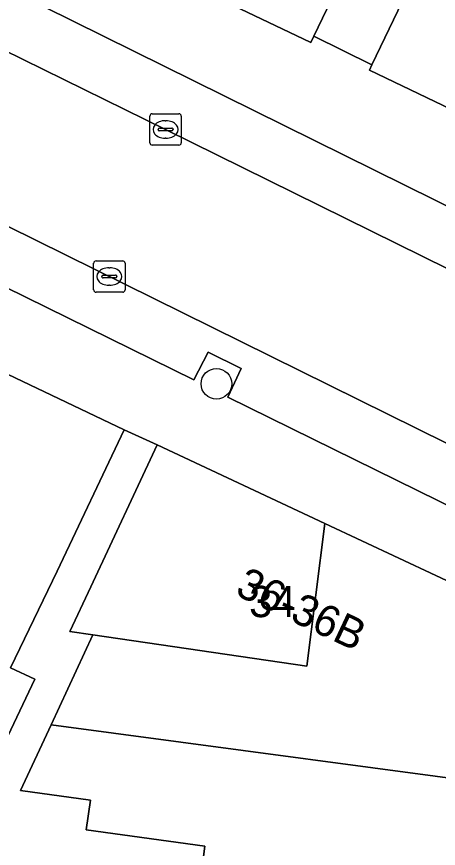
# Model space of a CAD drawing. Extents: x 160349 to 161355, y 381727 to 382854.
# Drawn here: x 160856.27 to 160869.73, y 382427.71 to 382454.27 of the extents above; entities that cross this region are included whole.
import ezdxf

# ---------------------------------------------------------------- set-up
doc = ezdxf.new("R2010")
doc.units = 0
for name, color, linetype in [('IMGEO_Boom', 7, 'Continuous'), ('IMGEO_Erf', 7, 'Continuous'), ('IMGEO_Kolk', 7, 'Continuous'), ('IMGEO_Pand', 7, 'Continuous'), ('IMGEO_Pand_nummerreeks', 7, 'Continuous'), ('IMGEO_Parkeervlak_open', 7, 'Continuous'), ('IMGEO_Rijbaan_lokaal_open', 7, 'Continuous'), ('IMGEO_Voetpad_open', 7, 'Continuous')]:
    doc.layers.add(name, color=color, linetype=linetype)

msp = doc.modelspace()

# ---------------------------------------------------------------- linework, layer by layer
at = {"layer": 'IMGEO_Boom'}
msp.add_circle((160862.647, 382442.544), 0.489, dxfattribs=at)
at = {"layer": 'IMGEO_Erf'}
msp.add_lwpolyline([(160874.364, 382464.465), (160866.733, 382465.321), (160865.865, 382465.418), (160864.99, 382465.516), (160862.284, 382460.213), (160865.699, 382458.578), (160867.671, 382457.634), (160865.758, 382453.643), (160867.614, 382452.725), (160869.696, 382457.068), (160869.926, 382457.547), (160870.032, 382457.769), (160867.753, 382458.546), (160868.033, 382461.075), (160873.915, 382460.422)], close=True, dxfattribs=at)
msp.add_lwpolyline([(160861.935, 382425.121), (160862.273, 382427.785), (160858.489, 382428.298), (160858.62, 382429.248), (160856.39, 382429.554), (160857.365, 382431.653), (160858.701, 382434.532), (160857.968, 382434.64), (160858.635, 382436.064), (160860.757, 382440.591), (160859.705, 382441.072), (160857.557, 382436.557), (160856.069, 382433.471), (160856.844, 382433.112), (160855.018, 382429.271), (160850.819, 382431.268), (160849.014, 382427.472)], dxfattribs=at)
at = {"layer": 'IMGEO_Kolk'}
for p, q in [((160860.522, 382450.24), (160860.522, 382451.092)), ((160860.597, 382451.166), (160861.449, 382451.166)), ((160861.523, 382451.092), (160861.523, 382450.24)), ((160861.01, 382450.946), (160861.035, 382450.946)), ((160860.781, 382450.66), (160860.781, 382450.672)), ((160861.219, 382450.623), (160860.821, 382450.623)), ((160860.824, 382450.709), (160861.222, 382450.709)), ((160861.265, 382450.672), (160861.265, 382450.66)), ((160861.033, 382450.386), (160861.008, 382450.386)), ((160861.449, 382450.166), (160860.597, 382450.166)), ((160858.726, 382445.544), (160858.726, 382446.396)), ((160858.801, 382446.47), (160859.653, 382446.47)), ((160859.727, 382446.396), (160859.727, 382445.544)), ((160859.214, 382446.25), (160859.239, 382446.25)), ((160858.985, 382445.964), (160858.985, 382445.976)), ((160859.423, 382445.927), (160859.025, 382445.927)), ((160859.028, 382446.013), (160859.426, 382446.013)), ((160859.469, 382445.976), (160859.469, 382445.964)), ((160859.237, 382445.69), (160859.212, 382445.69)), ((160859.653, 382445.47), (160858.801, 382445.47))]:
    msp.add_line(p, q, dxfattribs=at)
for points in [[(160860.522, 382450.24), (160860.522, 382451.092)], [(160860.597, 382451.166), (160861.449, 382451.166)], [(160861.523, 382451.092), (160861.523, 382450.24)], [(160861.449, 382450.166), (160860.597, 382450.166)], [(160858.726, 382445.544), (160858.726, 382446.396)], [(160858.801, 382446.47), (160859.653, 382446.47)], [(160859.727, 382446.396), (160859.727, 382445.544)], [(160859.653, 382445.47), (160858.801, 382445.47)]]:
    msp.add_lwpolyline(points, dxfattribs=at)
for centre, radius, start, end in [((160860.599, 382451.09), 0.0765, 91.552, 178.448), ((160860.599, 382451.09), 0.0765, 91.552, 178.448), ((160861.447, 382451.09), 0.0765, 1.552, 88.448), ((160861.447, 382451.09), 0.0765, 1.552, 88.448), ((160860.821, 382450.669), 0.0403, 85.8775, 175.7526), ((160860.818, 382450.659), 0.0366, 178.938, 274.7102), ((160861.222, 382450.666), 0.043, 264.8664, 352.4533), ((160861.226, 382450.671), 0.0386, 1.7309, 96.639), ((160860.599, 382450.242), 0.0765, 181.552, 268.448), ((160860.599, 382450.242), 0.0765, 181.552, 268.448), ((160861.447, 382450.242), 0.0765, 271.552, 358.448), ((160861.447, 382450.242), 0.0765, 271.552, 358.448), ((160858.803, 382446.394), 0.0765, 91.552, 178.448), ((160858.803, 382446.394), 0.0765, 91.552, 178.448), ((160859.651, 382446.394), 0.0765, 1.552, 88.448), ((160859.651, 382446.394), 0.0765, 1.552, 88.448), ((160859.025, 382445.973), 0.0403, 85.8775, 175.7526), ((160859.022, 382445.963), 0.0366, 178.938, 274.7102), ((160859.426, 382445.97), 0.043, 264.8664, 352.4533), ((160859.43, 382445.975), 0.0386, 1.7309, 96.639), ((160858.803, 382445.546), 0.0765, 181.552, 268.448), ((160858.803, 382445.546), 0.0765, 181.552, 268.448), ((160859.651, 382445.546), 0.0765, 271.552, 358.448), ((160859.651, 382445.546), 0.0765, 271.552, 358.448)]:
    msp.add_arc(centre, radius, start, end, dxfattribs=at)
for centre, major_axis, ratio, start_param, end_param in [((160861.009, 382450.666), (-0.387, 0.002), 0.722429, 4.712389, 7.853982), ((160861.034, 382450.666), (-0.39, 0.002), 0.717154, 1.570796, 4.712389), ((160859.213, 382445.97), (-0.387, 0.002), 0.722429, 4.712389, 7.853982), ((160859.238, 382445.97), (-0.39, 0.002), 0.717154, 1.570796, 4.712389)]:
    msp.add_ellipse(centre, major_axis=major_axis, ratio=ratio, start_param=start_param, end_param=end_param, dxfattribs=at)
at = {"layer": 'IMGEO_Pand'}
for points in [[(160865.699, 382458.578), (160862.284, 382460.213), (160860.274, 382456.018), (160865.66, 382453.438), (160865.758, 382453.643), (160867.671, 382457.634)], [(160869.926, 382457.547), (160869.696, 382457.068), (160867.614, 382452.725), (160867.535, 382452.559), (160879.547, 382446.803), (160879.725, 382447.175), (160881.102, 382447.778), (160881.413, 382447.744), (160882.349, 382456.163)], [(160857.557, 382436.557), (160859.705, 382441.072), (160854.36, 382443.615), (160854.209, 382443.296), (160853.11, 382443.819), (160846.022, 382428.895), (160844.542, 382425.78), (160847.534, 382424.359), (160849.014, 382427.472), (160850.819, 382431.268), (160855.018, 382429.271), (160856.844, 382433.112), (160856.069, 382433.471)], [(160858.701, 382434.532), (160865.53, 382433.526), (160866.106, 382438.084), (160860.757, 382440.591), (160858.635, 382436.064), (160857.968, 382434.64)], [(160877.181, 382428.975), (160877.67, 382432.369), (160874.342, 382433.93), (160874.377, 382434.208), (160866.106, 382438.084), (160865.53, 382433.526), (160858.701, 382434.532), (160857.365, 382431.653), (160873.776, 382429.466)], [(160873.776, 382429.466), (160857.365, 382431.653), (160856.39, 382429.554), (160858.62, 382429.248), (160858.489, 382428.298), (160862.273, 382427.785), (160861.935, 382425.121), (160873.046, 382423.712)]]:
    msp.add_lwpolyline(points, close=True, dxfattribs=at)
at = {"layer": 'IMGEO_Parkeervlak_open'}
for points in [[(160873.467, 382446.511), (160854.226, 382456.033), (160853.754, 382455.086), (160852.678, 382455.593), (160853.171, 382456.467), (160848.514, 382458.762), (160845.113, 382460.438), (160839.183, 382463.36), (160835.775, 382465.039), (160825.252, 382470.222), (160821.736, 382471.957), (160812.178, 382476.666), (160811.72, 382475.748), (160810.662, 382476.305), (160811.136, 382477.167), (160802.625, 382481.346)], [(160799.626, 382480.864), (160839.679, 382461.164), (160842.825, 382459.616), (160861.02, 382450.667), (160874.98, 382443.774)], [(160878.988, 382436.022), (160879.336, 382436.034), (160854.094, 382448.508), (160840.591, 382455.134), (160837.442, 382456.68), (160821.012, 382464.742)], [(160822.504, 382462.052), (160826.688, 382459.995), (160829.974, 382458.379), (160845.993, 382450.503), (160849.17, 382448.941), (160861.925, 382442.669), (160862.38, 382443.557), (160863.432, 382443.036), (160863.008, 382442.118), (160876.49, 382435.486)]]:
    msp.add_lwpolyline(points, dxfattribs=at)
at = {"layer": 'IMGEO_Rijbaan_lokaal_open'}
msp.add_lwpolyline([(160876.968, 382443.36), (160875.713, 382443.5), (160874.98, 382443.774), (160861.02, 382450.667), (160842.825, 382459.616), (160840.591, 382455.134), (160854.094, 382448.508), (160879.336, 382436.034), (160879.651, 382435.711)], dxfattribs=at)
at = {"layer": 'IMGEO_Voetpad_open'}
for points in [[(160802.625, 382481.346), (160811.136, 382477.167), (160810.662, 382476.305), (160811.72, 382475.748), (160812.178, 382476.666), (160821.736, 382471.957), (160822.196, 382472.89), (160825.712, 382471.155), (160825.252, 382470.222), (160835.775, 382465.039), (160836.235, 382465.972), (160839.643, 382464.293), (160839.183, 382463.36), (160845.113, 382460.438), (160845.573, 382461.371), (160848.974, 382459.695), (160848.514, 382458.762), (160853.171, 382456.467), (160852.678, 382455.593), (160853.754, 382455.086), (160854.226, 382456.033), (160873.467, 382446.511)], [(160876.49, 382435.486), (160863.008, 382442.118), (160863.432, 382443.036), (160862.38, 382443.557), (160861.925, 382442.669), (160849.17, 382448.941), (160848.711, 382448.008), (160845.534, 382449.57), (160845.993, 382450.503), (160829.974, 382458.379), (160829.515, 382457.446), (160826.229, 382459.062), (160826.688, 382459.995), (160822.504, 382462.052)], [(160882.349, 382456.163), (160881.413, 382447.744), (160881.102, 382447.778), (160879.725, 382447.175), (160879.547, 382446.803), (160867.535, 382452.559), (160867.614, 382452.725), (160865.758, 382453.643), (160865.66, 382453.438), (160860.274, 382456.018)], [(160829.57, 382455.741), (160833.366, 382453.82), (160838.485, 382451.23), (160839.752, 382450.552), (160844.97, 382447.935), (160847.503, 382446.867), (160850.382, 382445.498), (160850.234, 382445.187), (160853.11, 382443.819), (160854.209, 382443.296), (160854.36, 382443.615), (160859.705, 382441.072), (160860.757, 382440.591), (160866.106, 382438.084), (160874.377, 382434.208), (160878.34, 382432.421), (160877.876, 382429.319), (160881.647, 382428.757), (160881.688, 382429.028)]]:
    msp.add_lwpolyline(points, dxfattribs=at)

# ---------------------------------------------------------------- texts
at = {"layer": 'IMGEO_Pand_nummerreeks'}
msp.add_text('36-36B', height=1, rotation=334.8899, dxfattribs=at).set_placement((160863.206, 382435.821))
msp.add_text('34', height=1, dxfattribs=at).set_placement((160863.691, 382435.093))

doc.saveas('drawing.dxf')
